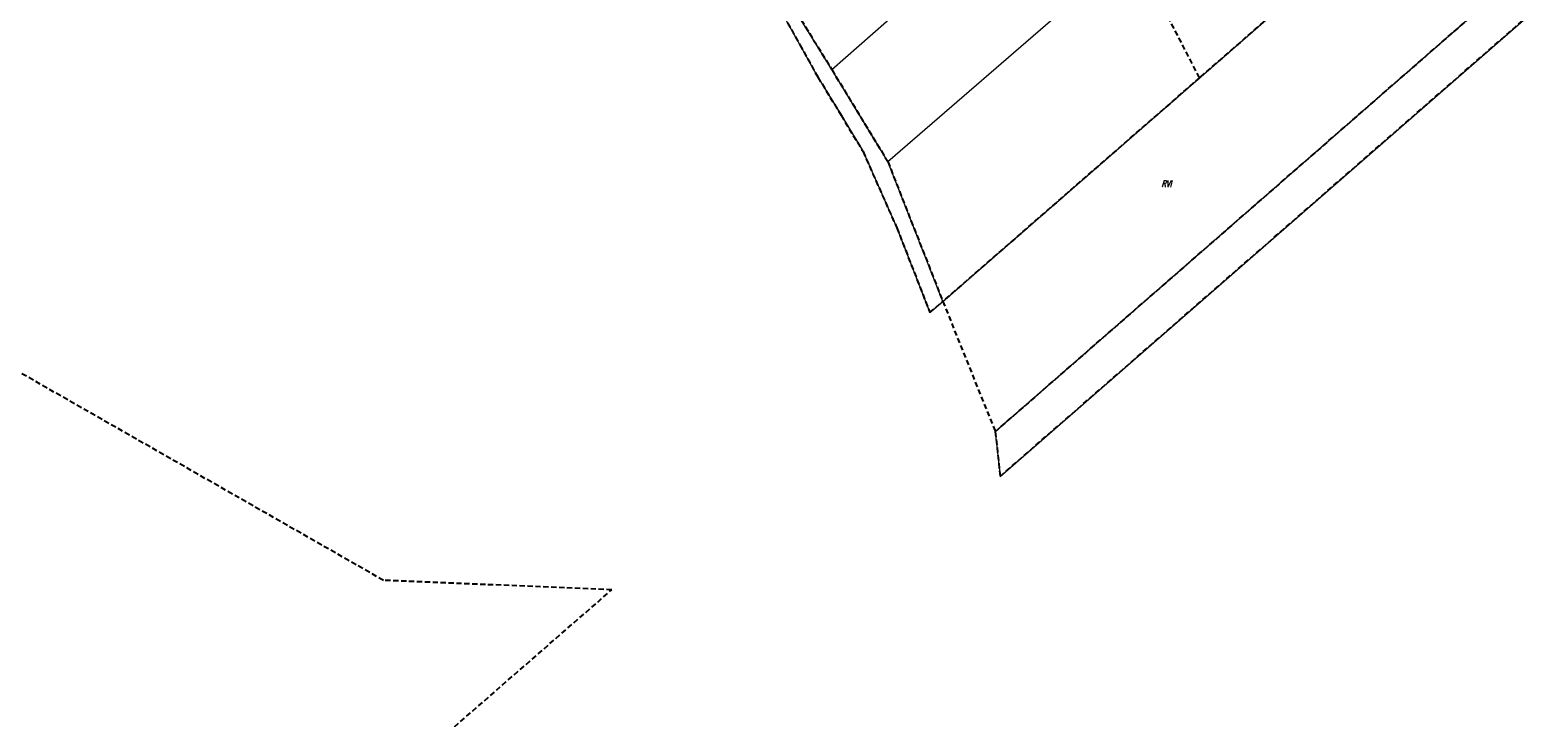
# Model space of a CAD drawing. Header units: metres. Extents: x -712710 to 14443962, y 4588558 to 14849904.
# Tile 263 of 656: x 7506809 to 7507095, y 5886715 to 5886845. Entities that reach past the tile are written whole.
import ezdxf
from ezdxf.enums import TextEntityAlignment as Align

# ---------------------------------------------------------------- set-up
doc = ezdxf.new("R2010")
doc.units = ezdxf.units.M
doc.header["$MEASUREMENT"] = 0
doc.linetypes.add('1', pattern=[0, 0])
doc.linetypes.add('UOP', pattern=[1.5, 1, -0.5])
for name, color, linetype, lineweight in [('Dzialki', 7, '1', 13), ('Kontury', 3, 'UOP', 25), ('Numery_konturow', 3, 'CONTINUOUS', 13)]:
    doc.layers.add(name, color=color, linetype=linetype, lineweight=lineweight)
doc.styles.get("Standard").update_dxf_attribs({"font": 'Simplex.SHX', "width": 0.75})

msp = doc.modelspace()

# ---------------------------------------------------------------- linework, layer by layer
at = {"layer": 'Dzialki'}
for p, q in [((7506961.23, 5886837.96), (7507181.2, 5887031.56)), ((7506971.85, 5886820.5), (7507186.84, 5887006.62)), ((7506993.18, 5886760.79), (7507205.15, 5886945.68)), ((7506982.29, 5886793.99), (7507090.69, 5886888.45)), ((7506961.23, 5886837.96), (7506942.04, 5886869.11)), ((7507107.18, 5886869.52), (7506992.25, 5886769.27)), ((7506950.63, 5886850.77), (7506955.17, 5886842.67)), ((7506955.17, 5886842.67), (7506958.6, 5886836.52)), ((7506958.6, 5886836.52), (7506962.98, 5886829.3)), ((7506971.85, 5886820.5), (7506961.23, 5886837.96)), ((7506962.98, 5886829.3), (7506967.16, 5886822.39)), ((7506967.16, 5886822.39), (7506973.56, 5886807.93)), ((7506982.29, 5886793.99), (7506971.85, 5886820.5)), ((7506973.56, 5886807.93), (7506979.85, 5886791.87)), ((7506979.85, 5886791.87), (7506982.29, 5886793.99)), ((7506992.25, 5886769.27), (7506993.18, 5886760.79))]:
    msp.add_line(p, q, dxfattribs=at)
at = {"layer": 'Kontury'}
for p, q in [((7507030.99, 5886836.42), (7506876.42, 5887135.07)), ((7506993.18, 5886760.79), (7507205.15, 5886945.68)), ((7507090.69, 5886888.45), (7507030.99, 5886836.42)), ((7506942.04, 5886869.11), (7506961.23, 5886837.96)), ((7506992.25, 5886769.27), (7507107.18, 5886869.52)), ((7506950.63, 5886850.77), (7506955.17, 5886842.67)), ((7506955.17, 5886842.67), (7506958.6, 5886836.52)), ((7506958.6, 5886836.52), (7506962.98, 5886829.3)), ((7506961.23, 5886837.96), (7506971.85, 5886820.5)), ((7507030.99, 5886836.42), (7506982.29, 5886793.99)), ((7506962.98, 5886829.3), (7506967.16, 5886822.39)), ((7506967.16, 5886822.39), (7506973.56, 5886807.93)), ((7506971.85, 5886820.5), (7506982.29, 5886793.99)), ((7506876.18, 5886741.06), (7506759.88, 5886807.55)), ((7506973.56, 5886807.93), (7506979.85, 5886791.87)), ((7506979.85, 5886791.87), (7506982.29, 5886793.99)), ((7506982.29, 5886793.99), (7506992.25, 5886769.27)), ((7506992.25, 5886769.27), (7506993.18, 5886760.79)), ((7506862.53, 5886689.66), (7506919.49, 5886739.28)), ((7506919.49, 5886739.28), (7506876.18, 5886741.06))]:
    msp.add_line(p, q, dxfattribs=at)

# ---------------------------------------------------------------- texts
at = {"layer": 'Numery_konturow', "oblique": 15, "width": 0.7}
msp.add_text('RVI', height=1.25, dxfattribs=at).set_placement((7507024.7, 5886816.31), align=Align.MIDDLE)

doc.saveas('drawing.dxf')
